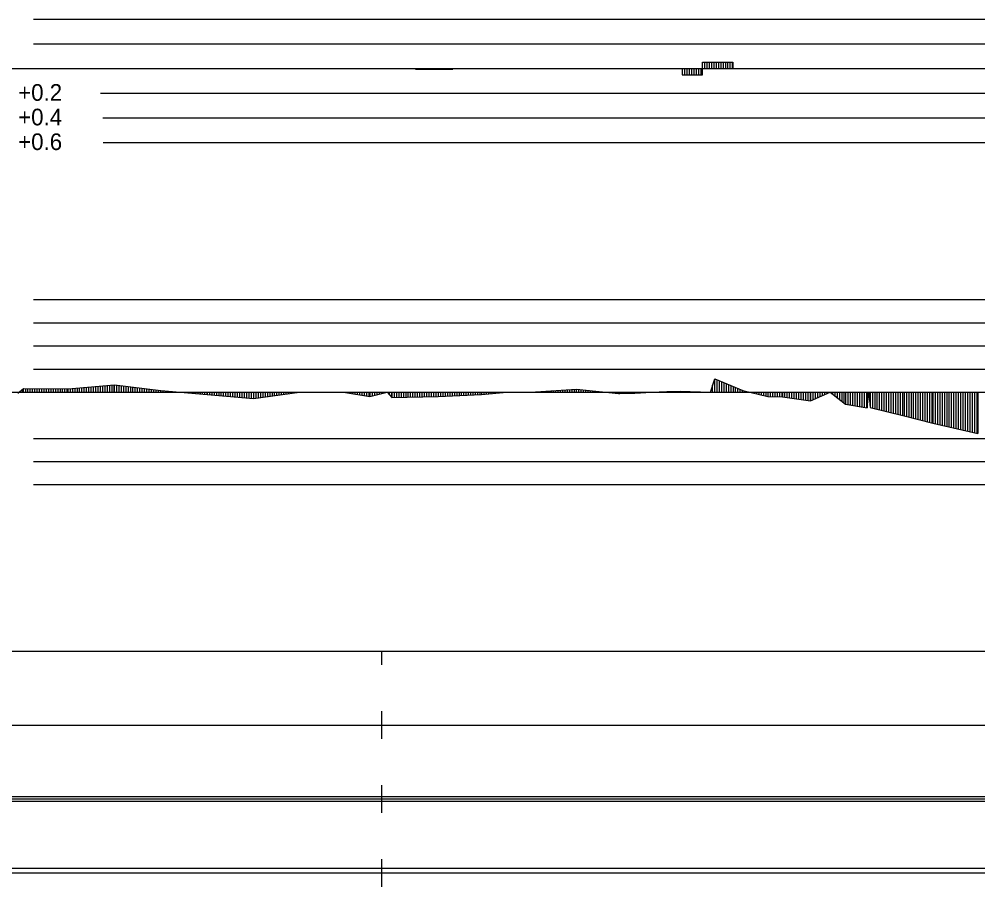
# Model space of a CAD drawing. Extents: x 2 to 10148, y 0 to 380.
# Drawn here: x 7460.5 to 7564.2, y 188.5 to 282.3 of the extents above; entities that cross this region are included whole.
import ezdxf

# ---------------------------------------------------------------- set-up
doc = ezdxf.new("R2010")
doc.units = 0
for name, color, linetype in [('POSUN_CARA', 7, 'Continuous'), ('POSUN_RASTR', 7, 'Continuous'), ('RYCHL_C', 7, 'Continuous'), ('RYCHL_RASTR', 7, 'Continuous'), ('ZRYCHL_CARA', 7, 'Continuous'), ('ZRYCHL_RASTR', 7, 'Continuous'), ('ZRYCHL_TEXT', 7, 'Continuous')]:
    doc.layers.add(name, color=color, linetype=linetype)

msp = doc.modelspace()

# ---------------------------------------------------------------- linework, layer by layer
at = {"layer": 'POSUN_CARA'}
for p, q in [((7465.75, 242.35), (7470.77, 242.78)), ((7469.75, 242), (7469.75, 242.69)), ((7470, 242), (7470, 242.71)), ((7470.25, 242), (7470.25, 242.73)), ((7470.5, 242), (7470.5, 242.75)), ((7470.75, 242), (7470.75, 242.77)), ((7470.77, 242.78), (7475.77, 242.17)), ((7470.77, 242), (7470.77, 242.78)), ((7471.02, 242), (7471.02, 242.75)), ((7471.27, 242), (7471.27, 242.72)), ((7535.23, 242), (7535.72, 243.44)), ((7535.48, 242), (7535.48, 242.74)), ((7535.72, 243.44), (7538.74, 242.17)), ((7535.72, 242), (7535.72, 243.44)), ((7535.97, 242), (7535.97, 243.33)), ((7536.22, 242), (7536.22, 243.23)), ((7536.47, 242), (7536.47, 243.12)), ((7536.72, 242), (7536.72, 243.02)), ((7536.97, 242), (7536.97, 242.91)), ((7537.22, 242), (7537.22, 242.81)), ((7537.47, 242), (7537.47, 242.7)), ((7460.32, 241.89), (7460.91, 242.41)), ((7460.57, 242), (7460.57, 242.11)), ((7460.82, 242), (7460.82, 242.33)), ((7460.91, 242.41), (7465.75, 242.35)), ((7460.91, 242), (7460.91, 242.41)), ((7461.16, 242), (7461.16, 242.4)), ((7461.41, 242), (7461.41, 242.4)), ((7461.66, 242), (7461.66, 242.4)), ((7461.91, 242), (7461.91, 242.39)), ((7462.16, 242), (7462.16, 242.39)), ((7462.41, 242), (7462.41, 242.39)), ((7462.66, 242), (7462.66, 242.38)), ((7462.91, 242), (7462.91, 242.38)), ((7463.16, 242), (7463.16, 242.38)), ((7463.41, 242), (7463.41, 242.38)), ((7463.66, 242), (7463.66, 242.37)), ((7463.91, 242), (7463.91, 242.37)), ((7464.16, 242), (7464.16, 242.37)), ((7464.41, 242), (7464.41, 242.36)), ((7464.66, 242), (7464.66, 242.36)), ((7464.91, 242), (7464.91, 242.36)), ((7465.16, 242), (7465.16, 242.35)), ((7465.41, 242), (7465.41, 242.35)), ((7465.66, 242), (7465.66, 242.35)), ((7465.75, 242), (7465.75, 242.35)), ((7466, 242), (7466, 242.37)), ((7466.25, 242), (7466.25, 242.39)), ((7466.5, 242), (7466.5, 242.41)), ((7466.75, 242), (7466.75, 242.43)), ((7467, 242), (7467, 242.45)), ((7467.25, 242), (7467.25, 242.47)), ((7467.5, 242), (7467.5, 242.5)), ((7467.75, 242), (7467.75, 242.52)), ((7468, 242), (7468, 242.54)), ((7468.25, 242), (7468.25, 242.56)), ((7468.5, 242), (7468.5, 242.58)), ((7468.75, 242), (7468.75, 242.6)), ((7469, 242), (7469, 242.62)), ((7469.25, 242), (7469.25, 242.65)), ((7469.5, 242), (7469.5, 242.67)), ((7471.52, 242), (7471.52, 242.69)), ((7471.77, 242), (7471.77, 242.66)), ((7472.02, 242), (7472.02, 242.62)), ((7472.27, 242), (7472.27, 242.59)), ((7472.52, 242), (7472.52, 242.56)), ((7472.77, 242), (7472.77, 242.53)), ((7473.02, 242), (7473.02, 242.5)), ((7473.27, 242), (7473.27, 242.47)), ((7473.52, 242), (7473.52, 242.44)), ((7473.77, 242), (7473.77, 242.41)), ((7474.02, 242), (7474.02, 242.38)), ((7474.27, 242), (7474.27, 242.35)), ((7474.52, 242), (7474.52, 242.32)), ((7474.77, 242), (7474.77, 242.29)), ((7475.02, 242), (7475.02, 242.26)), ((7475.27, 242), (7475.27, 242.23)), ((7475.52, 242), (7475.52, 242.2)), ((7475.77, 242.17), (7480.79, 241.73)), ((7475.77, 242), (7475.77, 242.17)), ((7476.02, 242), (7476.02, 242.15)), ((7476.27, 242), (7476.27, 242.13)), ((7476.52, 242), (7476.52, 242.1)), ((7476.77, 242), (7476.77, 242.08)), ((7477.02, 242), (7477.02, 242.06)), ((7477.27, 242), (7477.27, 242.04)), ((7477.52, 242), (7477.52, 242.02)), ((7477.77, 242), (7477.77, 241.99)), ((7478.02, 242), (7478.02, 241.97)), ((7478.27, 242), (7478.27, 241.95)), ((7478.52, 242), (7478.52, 241.93)), ((7478.77, 242), (7478.77, 241.91)), ((7479.02, 242), (7479.02, 241.89)), ((7479.27, 242), (7479.27, 241.86)), ((7479.52, 242), (7479.52, 241.84)), ((7479.77, 242), (7479.77, 241.82)), ((7480.02, 242), (7480.02, 241.8)), ((7480.27, 242), (7480.27, 241.78)), ((7480.52, 242), (7480.52, 241.75)), ((7480.77, 242), (7480.77, 241.73)), ((7480.79, 242), (7480.79, 241.73)), ((7480.79, 241.73), (7485.81, 241.31)), ((7481.04, 242), (7481.04, 241.71)), ((7481.29, 242), (7481.29, 241.69)), ((7481.54, 242), (7481.54, 241.67)), ((7481.79, 242), (7481.79, 241.65)), ((7482.04, 242), (7482.04, 241.63)), ((7482.29, 242), (7482.29, 241.61)), ((7482.54, 242), (7482.54, 241.58)), ((7482.79, 242), (7482.79, 241.56)), ((7483.04, 242), (7483.04, 241.54)), ((7483.29, 242), (7483.29, 241.52)), ((7483.54, 242), (7483.54, 241.5)), ((7483.79, 242), (7483.79, 241.48)), ((7484.04, 242), (7484.04, 241.46)), ((7484.29, 242), (7484.29, 241.44)), ((7484.54, 242), (7484.54, 241.42)), ((7484.79, 242), (7484.79, 241.4)), ((7485.04, 242), (7485.04, 241.38)), ((7485.29, 242), (7485.29, 241.36)), ((7485.54, 242), (7485.54, 241.33)), ((7485.79, 242), (7485.79, 241.31)), ((7485.81, 242), (7485.81, 241.31)), ((7485.81, 241.31), (7490.79, 241.98)), ((7486.06, 242), (7486.06, 241.35)), ((7486.31, 242), (7486.31, 241.38)), ((7486.56, 242), (7486.56, 241.41)), ((7486.81, 242), (7486.81, 241.45)), ((7487.06, 242), (7487.06, 241.48)), ((7487.31, 242), (7487.31, 241.51)), ((7487.56, 242), (7487.56, 241.55)), ((7487.81, 242), (7487.81, 241.58)), ((7488.06, 242), (7488.06, 241.61)), ((7488.31, 242), (7488.31, 241.65)), ((7488.56, 242), (7488.56, 241.68)), ((7488.81, 242), (7488.81, 241.71)), ((7489.06, 242), (7489.06, 241.75)), ((7489.31, 242), (7489.31, 241.78)), ((7489.56, 242), (7489.56, 241.81)), ((7489.81, 242), (7489.81, 241.85)), ((7490.06, 242), (7490.06, 241.88)), ((7490.31, 242), (7490.31, 241.91)), ((7490.56, 242), (7490.56, 241.95)), ((7490.79, 242), (7490.79, 241.98)), ((7490.79, 241.98), (7495.77, 241.97)), ((7491.04, 242), (7491.04, 241.98)), ((7491.29, 242), (7491.29, 241.98)), ((7491.54, 242), (7491.54, 241.98)), ((7491.79, 242), (7491.79, 241.98)), ((7492.04, 242), (7492.04, 241.98)), ((7492.29, 242), (7492.29, 241.98)), ((7492.54, 242), (7492.54, 241.98)), ((7492.79, 242), (7492.79, 241.98)), ((7493.04, 242), (7493.04, 241.98)), ((7493.29, 242), (7493.29, 241.98)), ((7493.54, 242), (7493.54, 241.97)), ((7493.79, 242), (7493.79, 241.97)), ((7494.04, 242), (7494.04, 241.97)), ((7494.29, 242), (7494.29, 241.97)), ((7494.54, 242), (7494.54, 241.97)), ((7494.79, 242), (7494.79, 241.97)), ((7495.04, 242), (7495.04, 241.97)), ((7495.29, 242), (7495.29, 241.97)), ((7495.54, 242), (7495.54, 241.97)), ((7495.77, 242), (7495.77, 241.97)), ((7495.77, 241.97), (7498.39, 241.54)), ((7496.02, 242), (7496.02, 241.93)), ((7496.27, 242), (7496.27, 241.89)), ((7496.52, 242), (7496.52, 241.85)), ((7496.77, 242), (7496.77, 241.81)), ((7497.02, 242), (7497.02, 241.77)), ((7497.27, 242), (7497.27, 241.72)), ((7497.52, 242), (7497.52, 241.68)), ((7497.77, 242), (7497.77, 241.64)), ((7498.02, 242), (7498.02, 241.6)), ((7498.27, 242), (7498.27, 241.56)), ((7498.39, 241.54), (7500.25, 242)), ((7498.39, 242), (7498.39, 241.54)), ((7498.64, 242), (7498.64, 241.6)), ((7498.89, 242), (7498.89, 241.66)), ((7499.14, 242), (7499.14, 241.73)), ((7499.39, 242), (7499.39, 241.79)), ((7499.64, 242), (7499.64, 241.85)), ((7499.89, 242), (7499.89, 241.91)), ((7500.14, 242), (7500.14, 241.97)), ((7500.25, 242), (7500.77, 241.42)), ((7500.25, 242), (7500.25, 242)), ((7500.5, 242), (7500.5, 241.72)), ((7500.75, 242), (7500.75, 241.44)), ((7500.77, 242), (7500.77, 241.42)), ((7501.02, 242), (7501.02, 241.42)), ((7501.27, 242), (7501.27, 241.43)), ((7501.52, 242), (7501.52, 241.43)), ((7501.77, 242), (7501.77, 241.44)), ((7502.02, 242), (7502.02, 241.44)), ((7502.27, 242), (7502.27, 241.45)), ((7502.52, 242), (7502.52, 241.45)), ((7502.77, 242), (7502.77, 241.45)), ((7503.02, 242), (7503.02, 241.46)), ((7503.27, 242), (7503.27, 241.46)), ((7503.52, 242), (7503.52, 241.47)), ((7503.77, 242), (7503.77, 241.47)), ((7504.02, 242), (7504.02, 241.48)), ((7504.27, 242), (7504.27, 241.48)), ((7504.52, 242), (7504.52, 241.49)), ((7504.77, 242), (7504.77, 241.49)), ((7505.02, 242), (7505.02, 241.5)), ((7505.27, 242), (7505.27, 241.5)), ((7505.52, 242), (7505.52, 241.51)), ((7505.77, 242), (7505.77, 241.51)), ((7505.79, 242), (7505.79, 241.51)), ((7505.79, 241.51), (7510.49, 241.76)), ((7506.04, 242), (7506.04, 241.52)), ((7506.29, 242), (7506.29, 241.54)), ((7506.54, 242), (7506.54, 241.55)), ((7506.79, 242), (7506.79, 241.56)), ((7507.04, 242), (7507.04, 241.58)), ((7507.29, 242), (7507.29, 241.59)), ((7507.54, 242), (7507.54, 241.6)), ((7507.79, 242), (7507.79, 241.62)), ((7508.04, 242), (7508.04, 241.63)), ((7508.29, 242), (7508.29, 241.64)), ((7508.54, 242), (7508.54, 241.66)), ((7508.79, 242), (7508.79, 241.67)), ((7509.04, 242), (7509.04, 241.68)), ((7509.29, 242), (7509.29, 241.7)), ((7509.54, 242), (7509.54, 241.71)), ((7509.79, 242), (7509.79, 241.72)), ((7510.04, 242), (7510.04, 241.73)), ((7510.29, 242), (7510.29, 241.75)), ((7510.49, 241.76), (7513.2, 242)), ((7510.49, 242), (7510.49, 241.76)), ((7510.74, 242), (7510.74, 241.78)), ((7510.99, 242), (7510.99, 241.8)), ((7511.24, 242), (7511.24, 241.83)), ((7511.49, 242), (7511.49, 241.85)), ((7511.74, 242), (7511.74, 241.87)), ((7511.99, 242), (7511.99, 241.89)), ((7512.24, 242), (7512.24, 241.91)), ((7512.49, 242), (7512.49, 241.94)), ((7512.74, 242), (7512.74, 241.96)), ((7512.99, 242), (7512.99, 241.98)), ((7515.78, 241.99), (7520.76, 242.32)), ((7515.78, 242), (7515.78, 241.99)), ((7516.03, 242), (7516.03, 242)), ((7516.28, 242), (7516.28, 242.02)), ((7516.53, 242), (7516.53, 242.04)), ((7516.78, 242), (7516.78, 242.05)), ((7517.03, 242), (7517.03, 242.07)), ((7517.28, 242), (7517.28, 242.09)), ((7517.53, 242), (7517.53, 242.1)), ((7517.78, 242), (7517.78, 242.12)), ((7518.03, 242), (7518.03, 242.14)), ((7518.28, 242), (7518.28, 242.15)), ((7518.53, 242), (7518.53, 242.17)), ((7518.78, 242), (7518.78, 242.19)), ((7519.03, 242), (7519.03, 242.21)), ((7519.28, 242), (7519.28, 242.22)), ((7519.53, 242), (7519.53, 242.24)), ((7519.78, 242), (7519.78, 242.26)), ((7520.03, 242), (7520.03, 242.27)), ((7520.28, 242), (7520.28, 242.29)), ((7520.53, 242), (7520.53, 242.31)), ((7520.76, 242.32), (7525.29, 241.85)), ((7520.76, 242), (7520.76, 242.32)), ((7521.01, 242), (7521.01, 242.29)), ((7521.26, 242), (7521.26, 242.27)), ((7521.51, 242), (7521.51, 242.24)), ((7521.76, 242), (7521.76, 242.22)), ((7522.01, 242), (7522.01, 242.19)), ((7522.26, 242), (7522.26, 242.16)), ((7522.51, 242), (7522.51, 242.14)), ((7522.76, 242), (7522.76, 242.11)), ((7523.01, 242), (7523.01, 242.09)), ((7523.26, 242), (7523.26, 242.06)), ((7523.51, 242), (7523.51, 242.03)), ((7523.76, 242), (7523.76, 242.01)), ((7524.01, 242), (7524.01, 241.98)), ((7524.26, 242), (7524.26, 241.96)), ((7524.51, 242), (7524.51, 241.93)), ((7524.76, 242), (7524.76, 241.9)), ((7525.01, 242), (7525.01, 241.88)), ((7525.26, 242), (7525.26, 241.85)), ((7525.29, 242), (7525.29, 241.85)), ((7525.29, 241.85), (7525.43, 241.86)), ((7525.43, 242), (7525.43, 241.86)), ((7525.43, 241.86), (7525.53, 241.87)), ((7525.53, 242), (7525.53, 241.87)), ((7525.53, 241.87), (7527.05, 241.9)), ((7525.78, 242), (7525.78, 241.87)), ((7526.03, 242), (7526.03, 241.88)), ((7526.28, 242), (7526.28, 241.88)), ((7526.53, 242), (7526.53, 241.89)), ((7526.78, 242), (7526.78, 241.89)), ((7527.03, 242), (7527.03, 241.9)), ((7527.05, 241.9), (7528.85, 242)), ((7527.05, 242), (7527.05, 241.9)), ((7527.3, 242), (7527.3, 241.91)), ((7527.55, 242), (7527.55, 241.93)), ((7527.8, 242), (7527.8, 241.94)), ((7528.05, 242), (7528.05, 241.96)), ((7528.3, 242), (7528.3, 241.97)), ((7528.55, 242), (7528.55, 241.99)), ((7528.8, 242), (7528.8, 242)), ((7528.85, 242), (7530.52, 242.08)), ((7528.85, 242), (7528.85, 242)), ((7529.1, 242), (7529.1, 242.02)), ((7529.35, 242), (7529.35, 242.03)), ((7529.6, 242), (7529.6, 242.04)), ((7529.85, 242), (7529.85, 242.05)), ((7530.1, 242), (7530.1, 242.06)), ((7530.35, 242), (7530.35, 242.07)), ((7530.52, 242.08), (7531.98, 242.11)), ((7530.52, 242), (7530.52, 242.08)), ((7530.77, 242), (7530.77, 242.09)), ((7531.02, 242), (7531.02, 242.09)), ((7531.27, 242), (7531.27, 242.1)), ((7531.52, 242), (7531.52, 242.1)), ((7531.77, 242), (7531.77, 242.11)), ((7531.98, 242.11), (7535.23, 242)), ((7531.98, 242), (7531.98, 242.11)), ((7532.23, 242), (7532.23, 242.1)), ((7532.48, 242), (7532.48, 242.09)), ((7532.73, 242), (7532.73, 242.08)), ((7532.98, 242), (7532.98, 242.08)), ((7533.23, 242), (7533.23, 242.07)), ((7533.48, 242), (7533.48, 242.06)), ((7533.73, 242), (7533.73, 242.05)), ((7533.98, 242), (7533.98, 242.04)), ((7534.23, 242), (7534.23, 242.03)), ((7534.48, 242), (7534.48, 242.02)), ((7534.73, 242), (7534.73, 242.02)), ((7534.98, 242), (7534.98, 242.01)), ((7535.23, 242), (7535.23, 242)), ((7535.23, 242), (7535.23, 242)), ((7537.72, 242), (7537.72, 242.6)), ((7537.97, 242), (7537.97, 242.49)), ((7538.22, 242), (7538.22, 242.39)), ((7538.47, 242), (7538.47, 242.28)), ((7538.72, 242), (7538.72, 242.18)), ((7538.74, 242.17), (7541.46, 241.51)), ((7538.74, 242), (7538.74, 242.17)), ((7538.99, 242), (7538.99, 242.11)), ((7539.24, 242), (7539.24, 242.05)), ((7539.49, 242), (7539.49, 241.99)), ((7539.74, 242), (7539.74, 241.93)), ((7539.99, 242), (7539.99, 241.87)), ((7540.24, 242), (7540.24, 241.8)), ((7540.49, 242), (7540.49, 241.74)), ((7540.74, 242), (7540.74, 241.68)), ((7540.99, 242), (7540.99, 241.62)), ((7541.24, 242), (7541.24, 241.56)), ((7541.46, 242), (7541.46, 241.51)), ((7541.71, 242), (7541.71, 241.5)), ((7541.96, 242), (7541.96, 241.5)), ((7542.21, 242), (7542.21, 241.49)), ((7542.46, 242), (7542.46, 241.49)), ((7542.71, 242), (7542.71, 241.48)), ((7542.96, 242), (7542.96, 241.48)), ((7543.02, 242), (7543.02, 241.48)), ((7543.27, 242), (7543.27, 241.44)), ((7543.52, 242), (7543.52, 241.41)), ((7543.77, 242), (7543.77, 241.37)), ((7544.02, 242), (7544.02, 241.34)), ((7544.27, 242), (7544.27, 241.3)), ((7544.52, 242), (7544.52, 241.27)), ((7544.77, 242), (7544.77, 241.24)), ((7545.02, 242), (7545.02, 241.2)), ((7545.27, 242), (7545.27, 241.17)), ((7545.52, 242), (7545.52, 241.13)), ((7545.77, 242), (7545.77, 241.1)), ((7546.02, 242), (7546.02, 241.07)), ((7546.08, 241.06), (7548.19, 242)), ((7546.08, 242), (7546.08, 241.06)), ((7546.33, 242), (7546.33, 241.17)), ((7546.58, 242), (7546.58, 241.28)), ((7546.83, 242), (7546.83, 241.39)), ((7547.08, 242), (7547.08, 241.5)), ((7547.33, 242), (7547.33, 241.62)), ((7547.58, 242), (7547.58, 241.73)), ((7547.83, 242), (7547.83, 241.84)), ((7548.08, 242), (7548.08, 241.95)), ((7548.19, 242), (7549.87, 240.7)), ((7548.19, 242), (7548.19, 242)), ((7548.44, 242), (7548.44, 241.81)), ((7548.69, 242), (7548.69, 241.61)), ((7548.94, 242), (7548.94, 241.42)), ((7549.19, 242), (7549.19, 241.23)), ((7549.44, 242), (7549.44, 241.03)), ((7549.69, 242), (7549.69, 240.84)), ((7549.87, 242), (7549.87, 240.7)), ((7550.12, 242), (7550.12, 240.66)), ((7550.37, 242), (7550.37, 240.62)), ((7550.62, 242), (7550.62, 240.58)), ((7550.87, 242), (7550.87, 240.53)), ((7551.12, 242), (7551.12, 240.49)), ((7551.37, 242), (7551.37, 240.45)), ((7551.62, 242), (7551.62, 240.41)), ((7551.87, 242), (7551.87, 240.36)), ((7552.12, 242), (7552.12, 240.32)), ((7552.19, 240.31), (7552.36, 242)), ((7552.19, 242), (7552.19, 240.31)), ((7552.36, 242), (7552.51, 240.32)), ((7552.36, 242), (7552.36, 242)), ((7552.51, 242), (7552.51, 240.32)), ((7552.76, 242), (7552.76, 240.27)), ((7553.01, 242), (7553.01, 240.21)), ((7553.26, 242), (7553.26, 240.15)), ((7553.51, 242), (7553.51, 240.09)), ((7553.76, 242), (7553.76, 240.03)), ((7554.01, 242), (7554.01, 239.97)), ((7554.26, 242), (7554.26, 239.91)), ((7554.51, 242), (7554.51, 239.85)), ((7554.76, 242), (7554.76, 239.79)), ((7555.01, 242), (7555.01, 239.73)), ((7555.26, 242), (7555.26, 239.67)), ((7555.51, 242), (7555.51, 239.61)), ((7555.76, 242), (7555.76, 239.55)), ((7556.01, 242), (7556.01, 239.49)), ((7556.19, 242), (7556.19, 239.45)), ((7556.44, 242), (7556.44, 239.38)), ((7556.69, 242), (7556.69, 239.32)), ((7556.94, 242), (7556.94, 239.25)), ((7557.19, 242), (7557.19, 239.19)), ((7557.44, 242), (7557.44, 239.12)), ((7557.69, 242), (7557.69, 239.06)), ((7557.94, 242), (7557.94, 238.99)), ((7558.19, 242), (7558.19, 238.93)), ((7558.44, 242), (7558.44, 238.86)), ((7558.69, 242), (7558.69, 238.8)), ((7558.94, 242), (7558.94, 238.74)), ((7559.19, 242), (7559.19, 238.67)), ((7559.3, 242), (7559.3, 238.64)), ((7559.55, 242), (7559.55, 238.58)), ((7559.8, 242), (7559.8, 238.53)), ((7560.05, 242), (7560.05, 238.47)), ((7560.3, 242), (7560.3, 238.41)), ((7560.55, 242), (7560.55, 238.35)), ((7560.8, 242), (7560.8, 238.29)), ((7561.05, 242), (7561.05, 238.24)), ((7561.3, 242), (7561.3, 238.18)), ((7561.55, 242), (7561.55, 238.12)), ((7561.8, 242), (7561.8, 238.06)), ((7562.05, 242), (7562.05, 238)), ((7562.3, 242), (7562.3, 237.94)), ((7562.55, 242), (7562.55, 237.89)), ((7562.8, 242), (7562.8, 237.83)), ((7563.05, 242), (7563.05, 237.77)), ((7563.3, 242), (7563.3, 237.71)), ((7563.55, 242), (7563.55, 237.65)), ((7563.8, 242), (7563.8, 237.6)), ((7564.05, 242), (7564.05, 237.54)), ((7564.17, 242), (7564.17, 237.51)), ((7500.77, 241.42), (7505.79, 241.51)), ((7541.46, 241.51), (7543.02, 241.48)), ((7543.02, 241.48), (7546.08, 241.06)), ((7549.87, 240.7), (7552.19, 240.31)), ((7552.51, 240.32), (7556.19, 239.45)), ((7556.19, 239.45), (7559.3, 238.64)), ((7559.3, 238.64), (7564.17, 237.51))]:
    msp.add_line(p, q, dxfattribs=at)
at = {"layer": 'POSUN_RASTR'}
for p, q in [((7462, 252), (7658, 252)), ((7462, 249.5), (7658, 249.5)), ((7462, 247), (7658, 247)), ((7462, 244.5), (7658, 244.5)), ((6872.96, 242), (8072.18, 242)), ((7462, 237), (7658, 237)), ((7462, 234.5), (7658, 234.5)), ((7462, 232), (7658, 232))]:
    msp.add_line(p, q, dxfattribs=at)
at = {"layer": 'RYCHL_C'}
msp.add_line((7459.69, 190.5), (7765.16, 190.5), dxfattribs=at)
at = {"layer": 'RYCHL_RASTR'}
for p, q in [((6869.05, 214), (8074.39, 214)), ((7499.68, 212.5), (7499.68, 214)), ((7499.68, 204.5), (7499.68, 207.5)), ((6869.05, 206), (8074.39, 206)), ((7499.68, 196.5), (7499.68, 199.5)), ((6869.05, 198.25), (8074.39, 198.25)), ((6869.05, 198), (8074.39, 198)), ((6869.05, 197.75), (8074.39, 197.75)), ((7499.68, 188.5), (7499.68, 191.5)), ((6869.05, 190), (8074.39, 190))]:
    msp.add_line(p, q, dxfattribs=at)
at = {"layer": 'ZRYCHL_CARA'}
for p, q in [((6872.96, 277), (8072.18, 277)), ((7503.35, 277), (7503.35, 276.92)), ((7503.35, 277), (7503.35, 276.92)), ((7503.35, 276.92), (7507.38, 276.92)), ((7503.6, 277), (7503.6, 276.92)), ((7503.85, 277), (7503.85, 276.92)), ((7504.1, 277), (7504.1, 276.92)), ((7504.35, 277), (7504.35, 276.92)), ((7504.6, 277), (7504.6, 276.92)), ((7504.85, 277), (7504.85, 276.92)), ((7505.1, 277), (7505.1, 276.92)), ((7505.35, 277), (7505.35, 276.92)), ((7505.6, 277), (7505.6, 276.92)), ((7505.85, 277), (7505.85, 276.92)), ((7506.1, 277), (7506.1, 276.92)), ((7506.35, 277), (7506.35, 276.92)), ((7506.6, 277), (7506.6, 276.92)), ((7506.85, 277), (7506.85, 276.92)), ((7507.1, 277), (7507.1, 276.92)), ((7507.35, 277), (7507.35, 276.92)), ((7507.38, 276.92), (7507.38, 277)), ((7532.2, 277), (7532.2, 276.33)), ((7532.2, 277), (7532.2, 276.33)), ((7532.45, 277), (7532.45, 276.33)), ((7532.7, 277), (7532.7, 276.33)), ((7532.95, 277), (7532.95, 276.33)), ((7533.2, 277), (7533.2, 276.33)), ((7533.45, 277), (7533.45, 276.33)), ((7533.7, 277), (7533.7, 276.33)), ((7533.95, 277), (7533.95, 276.33)), ((7534.2, 277), (7534.2, 276.33)), ((7534.39, 277), (7534.39, 277.67)), ((7534.39, 277), (7534.39, 277.67)), ((7534.39, 277.67), (7537.66, 277.67)), ((7534.39, 276.33), (7534.39, 277)), ((7534.64, 277), (7534.64, 277.67)), ((7534.89, 277), (7534.89, 277.67)), ((7535.14, 277), (7535.14, 277.67)), ((7535.39, 277), (7535.39, 277.67)), ((7535.64, 277), (7535.64, 277.67)), ((7535.89, 277), (7535.89, 277.67)), ((7536.14, 277), (7536.14, 277.67)), ((7536.39, 277), (7536.39, 277.67)), ((7536.64, 277), (7536.64, 277.67)), ((7536.89, 277), (7536.89, 277.67)), ((7537.14, 277), (7537.14, 277.67)), ((7537.39, 277), (7537.39, 277.67)), ((7537.64, 277), (7537.64, 277.67)), ((7537.66, 277.67), (7537.66, 277)), ((7532.2, 276.33), (7534.39, 276.33))]:
    msp.add_line(p, q, dxfattribs=at)
at = {"layer": 'ZRYCHL_RASTR'}
for p, q in [((7462, 282.33), (7658, 282.33)), ((7462, 279.67), (7658, 279.67)), ((7469.26, 274.33), (7658, 274.33)), ((7469.49, 271.67), (7658, 271.67)), ((7469.53, 269), (7658, 269))]:
    msp.add_line(p, q, dxfattribs=at)

# ---------------------------------------------------------------- texts
at = {"layer": 'ZRYCHL_TEXT'}
for s, p in [('+0.2', (7460.35, 273.51)), ('+0.4', (7460.35, 270.85)), ('+0.6', (7460.35, 268.18))]:
    msp.add_text(s, height=1.8, dxfattribs=at).set_placement(p)

doc.saveas('drawing.dxf')
